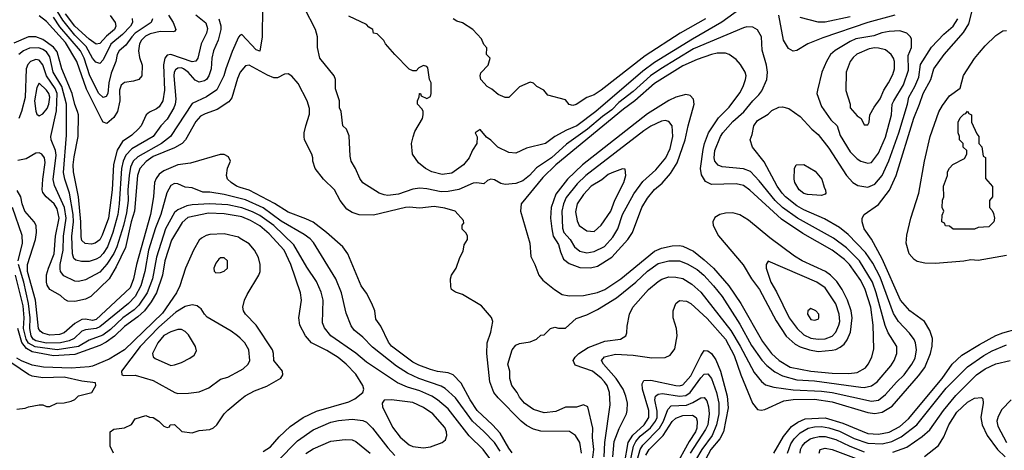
# Model space of a CAD drawing. Header units: inches. Extents: x 1793402 to 1900366, y 320852 to 470679.
# Tile 442 of 604: x 1858760 to 1864298, y 451386 to 453805. Entities that reach past the tile are written whole.
import ezdxf

# ---------------------------------------------------------------- set-up
doc = ezdxf.new("R2010")
doc.units = ezdxf.units.IN
doc.header["$MEASUREMENT"] = 0
doc.layers.add('B8455', color=7, linetype='Continuous')
doc.layers.add('B8465', color=7, linetype='Continuous')

msp = doc.modelspace()

# ---------------------------------------------------------------- linework, layer by layer
at = {"layer": 'B8455', "color": 4}
for points, elevation in [([(1859391.7, 453811.7), (1859394.9, 453790), (1859382.4, 453770), (1859338.6, 453721.4), (1859272.9, 453667.1), (1859230, 453579.3), (1859210, 453559.3), (1859187.3, 453567.3), (1859170, 453589.4), (1859133.9, 453653.9), (1859070, 453719.1), (1859002.8, 453802.8), (1858947.3, 453890)], 328), ([(1859750, 453833.4), (1859807.2, 453787.2), (1859815.1, 453755.1), (1859810.4, 453730), (1859780.3, 453670), (1859761.6, 453590), (1859750, 453572.7), (1859730, 453569.6), (1859610, 453609.6), (1859590, 453606.6), (1859575.5, 453590), (1859568.9, 453551.1), (1859574.9, 453410), (1859564.9, 453350), (1859544.9, 453315.1), (1859530, 453303.7), (1859490, 453286.6), (1859470.7, 453270), (1859442, 453210), (1859428.6, 453191.4), (1859390, 453157), (1859338.7, 453121.3), (1859307.4, 453072.6), (1859287.3, 452992.7), (1859279.6, 452850), (1859259, 452690), (1859224.5, 452595.5), (1859210, 452569.4), (1859184.7, 452550), (1859164.1, 452544.1), (1859127.6, 452547.6), (1859110, 452564), (1859105.3, 452585.3), (1859103.1, 452670), (1859089.8, 452810), (1859063.1, 452950), (1859061, 452990), (1859065.2, 453034.8), (1859088.3, 453150), (1859089.7, 453270), (1859085.4, 453290), (1859069.8, 453329.8), (1859054.2, 453390), (1858997.3, 453530), (1858970, 453624.5), (1858950.5, 453650.5), (1858890, 453693.7), (1858850, 453709.7), (1858810, 453709.7), (1858726.6, 453673.4)], 344), ([(1859269.1, 453829.1), (1859296.3, 453790), (1859300.5, 453770), (1859292.7, 453750), (1859247.5, 453712.5), (1859210, 453671.8), (1859190, 453667.3), (1859150, 453695.8), (1859070, 453768.6), (1859017.8, 453837.8)], 324), ([(1859879.3, 453810), (1859890.4, 453770.4), (1859890.4, 453750), (1859875.5, 453690), (1859850.5, 453630), (1859840.5, 453590), (1859836.4, 453530), (1859823.8, 453490), (1859810.3, 453469.7), (1859798.3, 453461.7), (1859770, 453454.5), (1859746, 453466), (1859707, 453510), (1859681.2, 453530), (1859670, 453534.7), (1859650, 453533.6), (1859636.1, 453523.9), (1859628.9, 453511.1), (1859627.2, 453490), (1859638.8, 453358.8), (1859634.9, 453330), (1859626.4, 453310), (1859590, 453246), (1859554, 453210), (1859510.6, 453150), (1859390, 453080.5), (1859355.8, 453044.2), (1859340.9, 453010), (1859332.7, 452970), (1859319.6, 452770), (1859311.3, 452710), (1859282.7, 452610), (1859252.9, 452530), (1859230, 452492), (1859210, 452471.8), (1859190, 452459.6), (1859150, 452447.3), (1859107.2, 452447.2), (1859075.1, 452455.1), (1859064.4, 452464.4), (1859055.8, 452490), (1859053.1, 452590), (1859061.8, 452670), (1859060.3, 452710), (1859040.4, 452830), (1859012.8, 452910), (1859007, 452947), (1859023.3, 453156.7), (1859022.7, 453330), (1858997.2, 453430), (1858948.5, 453510), (1858930, 453596), (1858910, 453625.6), (1858890, 453638.9), (1858868.2, 453648.2), (1858814.7, 453645.3), (1858780.7, 453630), (1858755.5, 453610)], 348), ([(1859596.4, 453830), (1859622.4, 453790), (1859638.8, 453750), (1859630, 453739), (1859622.8, 453737.2), (1859550, 453738.5), (1859493.4, 453726.6), (1859466.6, 453713.4), (1859444.4, 453690), (1859434, 453670), (1859427, 453630), (1859433, 453593), (1859448.5, 453550), (1859447.3, 453490), (1859430, 453469.4), (1859400.4, 453459.6), (1859350, 453452), (1859330, 453437.2), (1859321.3, 453410), (1859322.6, 453350), (1859310.2, 453289.8), (1859290, 453255.1), (1859250, 453222.7), (1859230, 453229), (1859222, 453242), (1859135.8, 453415.8), (1859081.1, 453570), (1859018, 453678), (1858910, 453795.1), (1858870, 453827.8)], 336), ([(1859507.3, 453810), (1859498.8, 453790), (1859410, 453729.7), (1859390.3, 453710), (1859357.1, 453662.9), (1859319.1, 453630), (1859308.4, 453610), (1859300.5, 453570), (1859274.9, 453505.1), (1859260.3, 453450), (1859254.9, 453390), (1859246.8, 453373.2), (1859230, 453369.2), (1859205.6, 453390), (1859154.7, 453490), (1859122.7, 453590), (1859101.1, 453630), (1858985.9, 453765.9), (1858950, 453818.9)], 332), ([(1860000, 453718), (1859990, 453708), (1859954.2, 453625.8), (1859918.4, 453530), (1859908.4, 453490), (1859868.8, 453411.2), (1859810, 453371.6), (1859730, 453335.1), (1859608, 453150), (1859558, 453110), (1859424.6, 453035.4), (1859398.7, 453010), (1859382.9, 452977.1), (1859374.9, 452930), (1859368.1, 452850), (1859369.1, 452790), (1859360, 452720), (1859343.9, 452650), (1859306.3, 452530), (1859290, 452492.3), (1859250, 452431.8), (1859210, 452387.3), (1859130, 452344.5), (1859090, 452335.1), (1859070, 452336), (1859007.1, 452367.1), (1858989.7, 452389.7), (1858986.5, 452406.5), (1858986.9, 452430), (1859004.8, 452510), (1859006.2, 452590), (1859021.8, 452690), (1859011.9, 452750), (1858954.7, 452874.7), (1858948.2, 452908.2), (1858964.4, 453044.4), (1858961.3, 453070), (1858937, 453130), (1858934, 453150), (1858966.3, 453293.7), (1858969.8, 453390), (1858959, 453419), (1858910.8, 453490), (1858890, 453552.7), (1858870, 453577.6), (1858850, 453581.6), (1858820.7, 453570), (1858805.5, 453554.5), (1858795.3, 453530), (1858790, 453368), (1858770.3, 453289.7), (1858754.4, 453250)], 352), ([(1860000, 453511), (1859999.1, 453510), (1859984.6, 453475.4), (1859952.7, 453367.3), (1859936.4, 453343.6), (1859870, 453300.9), (1859802.9, 453277.1), (1859776.7, 453263.3), (1859750, 453232.7), (1859692.4, 453130), (1859673, 453110), (1859630, 453085.4), (1859510, 453036), (1859471, 453009), (1859434.9, 452970), (1859421.5, 452930), (1859406, 452730), (1859387.5, 452670), (1859354.4, 452525.6), (1859303.2, 452416.8), (1859263.1, 452350), (1859159.1, 452250), (1859130, 452235.1), (1859070, 452221.3), (1859030, 452223.7), (1859013.1, 452233.1), (1858990, 452256.2), (1858930, 452289.5), (1858914.2, 452314.1), (1858909.8, 452330), (1858911.4, 452371.4), (1858921.1, 452410), (1858954.2, 452490), (1858960.9, 452590), (1858981.8, 452690), (1858970, 452742.7), (1858954.3, 452770), (1858909.5, 452810), (1858890, 452835.3), (1858886.9, 452850), (1858889.7, 452910), (1858903.9, 453003.9), (1858899.5, 453030), (1858884, 453050), (1858870, 453058), (1858850, 453056), (1858796.7, 453023.3), (1858750, 453015.1)], 356), ([(1860000, 452863.4), (1859979, 452870), (1859949, 452890), (1859928.7, 452910), (1859922, 452930), (1859928.9, 452971.1), (1859946, 453010), (1859934.6, 453034.6), (1859910, 453048), (1859887.3, 453047.3), (1859721.3, 452998.7), (1859649.2, 452990.8), (1859570, 452956.3), (1859543.4, 452936.6), (1859526.6, 452913.4), (1859517.6, 452890), (1859513.1, 452810), (1859494.9, 452710), (1859416.5, 452430), (1859400.3, 452350), (1859380.8, 452299.2), (1859190, 452121.1), (1859170, 452116), (1859130, 452122.2), (1859110, 452120.4), (1859070, 452098.9), (1859010, 452045.4), (1858983.6, 452036.4), (1858930, 452032.4), (1858890, 452044.2), (1858874.9, 452054.9), (1858865.1, 452070), (1858847.7, 452230), (1858802.8, 452390), (1858803.1, 452430), (1858847.8, 452570), (1858853.3, 452610), (1858851.6, 452650), (1858842, 452670), (1858787.8, 452730), (1858773, 452770), (1858766, 452810), (1858746.2, 452846.2)], 364), ([(1860000, 452800.3), (1859910, 452823.5), (1859830, 452835.6), (1859790, 452837), (1859730, 452861.2), (1859690, 452865.2), (1859650, 452884), (1859630, 452885.2), (1859610, 452874), (1859586.7, 452833.3), (1859553.7, 452710), (1859524.2, 452635.8), (1859484, 452510), (1859463.6, 452390), (1859440.9, 452310), (1859410, 452249.6), (1859372.4, 452210), (1859210, 452079.1), (1859190, 452069.7), (1859130, 452063), (1859110, 452055.1), (1859066.6, 452013.4), (1859038.4, 452001.6), (1858990, 451989.8), (1858910, 451988.2), (1858850, 452000.9), (1858836.3, 452010), (1858824.8, 452030), (1858816.8, 452070), (1858818.9, 452130), (1858809.8, 452210), (1858783.1, 452330), (1858752.1, 452430)], 368), ([(1858751.1, 452450), (1858774.7, 452550), (1858772.9, 452592.9), (1858719.7, 452750)], 368), ([(1860000, 452750.5), (1859930, 452764.4), (1859830, 452771.1), (1859730, 452764.7), (1859700.3, 452759.7), (1859650, 452738), (1859630, 452722.7), (1859579.5, 452630), (1859529.1, 452470.9), (1859506.3, 452350), (1859476.5, 452270), (1859430, 452201.3), (1859404.4, 452175.6), (1859340.3, 452130), (1859270, 452065.1), (1859227.3, 452032.7), (1859150, 452004), (1859090, 451969.8), (1858970, 451949.8), (1858846.5, 451966.5), (1858810, 451988.7), (1858795.7, 452010), (1858781.8, 452070), (1858784.6, 452130), (1858778.5, 452198.5), (1858736.8, 452370)], 372), ([(1860000, 452699.4), (1859910, 452714.7), (1859822.2, 452717.8), (1859706.2, 452693.8), (1859673.3, 452666.7), (1859613.9, 452566.1), (1859576.9, 452450), (1859562.7, 452370), (1859528.9, 452270), (1859500, 452220), (1859461.1, 452170), (1859424, 452136), (1859350, 452082), (1859292.3, 452027.7), (1859246.4, 451993.6), (1859210, 451974.2), (1859070, 451924.8), (1858950, 451916.8), (1858830, 451938.9), (1858797.6, 451957.6), (1858771.6, 451991.6), (1858749, 452070)], 376), ([(1860000, 452576.7), (1859990, 452582.9), (1859910, 452602.4), (1859830, 452597.6), (1859807.7, 452592.3), (1859782.5, 452577.5), (1859770, 452566), (1859737.1, 452510), (1859693, 452410), (1859660.4, 452310), (1859641.3, 452270), (1859562.8, 452157.2), (1859350, 451951.3), (1859262.4, 451897.6), (1859170, 451858.9), (1859150, 451854.7), (1859050, 451847.6), (1858893.5, 451853.5), (1858830, 451865.1), (1858770, 451887.8), (1858743.3, 451903.3)], 384), ([(1860000, 452015.2), (1859985.2, 452030), (1859950, 452056), (1859814.8, 452134.8), (1859799, 452150), (1859781.2, 452181.2), (1859770, 452189), (1859757.2, 452197.2), (1859730, 452204), (1859690, 452193.2), (1859638, 452162), (1859542.2, 452077.8), (1859436.4, 451970), (1859332, 451830), (1859334, 451810), (1859345.4, 451805.4), (1859410, 451807.3), (1859510, 451778.8), (1859632, 451710), (1859650, 451704.9), (1859710, 451706.8), (1859770, 451714.8), (1859823.2, 451736.8), (1859890, 451786), (1859930, 451796), (1860000, 451835.2)], 388), ([(1858743.1, 451616.9), (1858790, 451622), (1858808.9, 451631.1), (1858870, 451642), (1858890, 451642), (1858910, 451632), (1858930, 451632), (1858968.4, 451651.6), (1859010, 451652), (1859050, 451662), (1859070, 451672), (1859090, 451692), (1859166, 451710), (1859188, 451750), (1859186, 451766), (1859110, 451774), (1859010, 451796.2), (1858890, 451794), (1858830, 451802), (1858810, 451811.8), (1858715.8, 451875.8)], 388), ([(1859288, 451370), (1859268, 451410), (1859268.7, 451490), (1859290, 451504.7), (1859348.7, 451511.3), (1859388.4, 451531.6), (1859410, 451562), (1859470, 451582), (1859490, 451572), (1859510.9, 451570.9), (1859542, 451550), (1859570, 451522), (1859590, 451514), (1859602, 451518), (1859606, 451530), (1859630, 451531.3), (1859671.3, 451491.3), (1859730, 451484.7), (1859770, 451498), (1859830, 451502.8), (1859850, 451511.3), (1859868.7, 451530), (1859909, 451590), (1859930, 451611), (1860000, 451669.5)], 384)]:
    msp.add_lwpolyline(points, dxfattribs=dict(at, elevation=elevation))
for points, elevation in [([(1858870, 453449), (1858855.5, 453424.5), (1858843.1, 453350), (1858850, 453292), (1858855.3, 453275.3), (1858870, 453266), (1858890, 453277.3), (1858914, 453306), (1858923.1, 453330), (1858928.3, 453370), (1858924.2, 453390), (1858911.3, 453410)], 356), ([(1859910, 452468), (1859890, 452468), (1859879.6, 452460.4), (1859862, 452438), (1859852, 452410), (1859852.7, 452392.7), (1859863.6, 452383.6), (1859890, 452384.7), (1859910, 452392), (1859928, 452410), (1859928, 452450)], 388), ([(1859670, 452064), (1859650, 452064), (1859610, 452052), (1859570, 452031.6), (1859536.4, 451990), (1859507.3, 451930), (1859510.7, 451910.7), (1859521.6, 451901.6), (1859610, 451862.8), (1859630, 451866), (1859670, 451878.8), (1859717.2, 451902.8), (1859740.4, 451919.6), (1859754.6, 451945.4), (1859748.7, 451970), (1859710, 452035.3), (1859690, 452054)], 392)]:
    msp.add_lwpolyline(points, close=True, dxfattribs=dict(at, elevation=elevation))
at = {"layer": 'B8465', "color": 4}
for points, elevation in [([(1860126.1, 453873.9), (1860123.8, 453710), (1860111, 453629), (1860090, 453635.3), (1860010, 453722), (1860001, 453719), (1860000, 453718)], 352), ([(1861964.9, 451195.1), (1861988, 451390), (1861982, 451458), (1861982.9, 451510), (1861955.3, 451630), (1861930, 451642), (1861890.9, 451629.1), (1861830, 451629), (1861775.9, 451604.1), (1861710, 451597.2), (1861650, 451616), (1861599, 451650), (1861570, 451684), (1861558, 451710), (1861527.3, 451750), (1861517, 451790), (1861516, 451830), (1861505.2, 451870), (1861529.5, 451950.5), (1861550, 451976), (1861570, 451986), (1861630, 451996), (1861666, 452010), (1861690, 452032), (1861710, 452034), (1861746, 452070), (1861770, 452078), (1861790, 452072), (1861830, 452072), (1861890, 452126), (1861950, 452146.8), (1862010, 452177.3), (1862117.1, 452242.9), (1862224.5, 452330), (1862290, 452392.4), (1862350, 452436.4), (1862410.4, 452450.4), (1862470, 452450.4), (1862514.4, 452434.4), (1862570, 452401.6), (1862608, 452370), (1862661.6, 452310), (1862710.2, 452250.2), (1862810, 452094), (1862875.1, 451975.1), (1862932.9, 451892.9), (1862961.8, 451861.8), (1863006.4, 451826.4), (1863050, 451805.3), (1863130, 451782.6), (1863230, 451775.6), (1863490, 451741.3), (1863510, 451739.5), (1863550, 451748.2), (1863582.7, 451770), (1863659.3, 451860.7), (1863678, 451890), (1863692.7, 451930), (1863692.3, 451970), (1863645.3, 452045.3), (1863627, 452087), (1863577.7, 452270), (1863555.4, 452330), (1863482.4, 452450), (1863410, 452523.6), (1863337.4, 452577.4), (1863135.1, 452690), (1863050, 452749.7), (1863009.6, 452790), (1862919.5, 452899.5), (1862870, 452952.3), (1862830, 452967.3), (1862710, 452979.3), (1862687.7, 452987.7), (1862669.5, 453010), (1862665.1, 453030), (1862669.6, 453070), (1862702, 453150), (1862714.5, 453170), (1862770, 453233.4), (1862832.7, 453287.3), (1862882.7, 453350), (1862917.2, 453382.8), (1862933.4, 453406.6), (1862961.2, 453470), (1862966, 453510), (1862959.3, 453550), (1862935.1, 453635.1), (1862932.7, 453710), (1862910, 453748.7), (1862884, 453764), (1862850, 453765.2), (1862830, 453759.3), (1862550, 453641.3), (1862366, 453530), (1862306.7, 453490), (1862210, 453401.1), (1862130, 453341.1), (1862090, 453298.3), (1862038.1, 453261.9), (1861954, 453190), (1861834.8, 453105.2), (1861750, 453029.7), (1861666.3, 452973.7), (1861627.3, 452930), (1861590, 452900.9), (1861550, 452884.5), (1861490, 452879.5), (1861465.1, 452885.1), (1861430, 452905.2), (1861410, 452909), (1861390, 452902), (1861370, 452884), (1861330, 452889.3), (1861310, 452886.6), (1861230, 452852), (1861170, 452839.6), (1861130, 452837.6), (1861050, 452855.6), (1861010, 452859.5), (1860970, 452852.3), (1860890, 452825.1), (1860830, 452818), (1860810, 452820.9), (1860782, 452830), (1860689.5, 452889.5), (1860672.5, 452912.5), (1860649.1, 452969.1), (1860624, 453010), (1860618, 453038), (1860613.6, 453153.6), (1860598, 453190), (1860578, 453210), (1860568, 453290), (1860558, 453310), (1860558, 453350), (1860536.4, 453416.4), (1860535.3, 453470), (1860528, 453490), (1860448.7, 453590), (1860435.3, 453650), (1860434, 453710), (1860424, 453750), (1860362, 453870)], 352), ([(1862810, 453863.7), (1862709, 453791), (1862543.4, 453696.6), (1862330, 453565.1), (1862264.2, 453515.8), (1861999.3, 453290), (1861893, 453210), (1861835.1, 453184.9), (1861770.4, 453149.6), (1861718, 453110), (1861610, 453084), (1861550, 453055.3), (1861510, 453059), (1861449, 453090), (1861410, 453129), (1861385.2, 453145.2), (1861350, 453188), (1861322, 453170), (1861332.7, 453147.3), (1861331.3, 453110), (1861307.1, 453072.9), (1861286.8, 453030), (1861256, 452990), (1861190, 452943.7), (1861135.5, 452935.5), (1861078, 452950), (1861042, 452970), (1861002, 453002), (1860968.7, 453050), (1860964, 453110), (1860972.5, 453147.5), (1860982.5, 453177.5), (1861025.2, 453250), (1861029, 453270), (1861028.7, 453290), (1861023.1, 453303.1), (1860998, 453330), (1860998, 453350), (1861007.3, 453372.7), (1861008.4, 453391.6), (1861014, 453390), (1861018, 453378), (1861050, 453362), (1861070, 453374), (1861074, 453390), (1861073.2, 453450), (1861065.2, 453470), (1861054.8, 453534.8), (1861050, 453542), (1861030, 453549), (1861004.5, 453535.5), (1860990, 453518), (1860970, 453518), (1860950, 453528), (1860869.5, 453609.5), (1860818, 453670), (1860808.4, 453688.4), (1860770, 453726), (1860748.9, 453728.9), (1860746, 453750), (1860723.1, 453763.1), (1860710, 453778), (1860610, 453826)], 348), ([(1862096.4, 451350), (1862104.2, 451435.8), (1862130.9, 451509.1), (1862172, 451590), (1862177, 451610), (1862177.6, 451650), (1862169.6, 451690), (1862154, 451730), (1862114.7, 451790), (1862042.9, 451870), (1862032.7, 451890), (1862048, 451912), (1862110, 451927), (1862210, 451920.3), (1862314.2, 451905.8), (1862390, 451907.3), (1862418.6, 451921.4), (1862444.7, 451955.3), (1862458, 452030), (1862454.5, 452070), (1862436, 452130), (1862436, 452170), (1862449.2, 452210), (1862470, 452226.8), (1862510, 452223), (1862534, 452210), (1862625.9, 452125.9), (1862728.7, 452010), (1862778.4, 451918.4), (1862815.3, 451810), (1862880.7, 451650), (1862910, 451616), (1862930, 451611), (1862950, 451614.8), (1863056.9, 451663.1), (1863110, 451671.7), (1863230, 451672.6), (1863330, 451659), (1863530, 451598.7), (1863570, 451593.7), (1863610, 451599.5), (1863666.3, 451633.7), (1863815.9, 451804.1), (1863850, 451850.7), (1863882.4, 451930), (1863891.9, 451971.9), (1863894, 452014), (1863878.9, 452058.9), (1863849.5, 452109.5), (1863766, 452170), (1863714.5, 452230), (1863610, 452462.7), (1863550, 452573.2), (1863509.4, 452630), (1863497.2, 452670), (1863499, 452690), (1863509.4, 452710.6), (1863590, 452766.8), (1863652.7, 452847.3), (1863689.6, 452930), (1863788.6, 453251.4), (1863821.3, 453330), (1863840.5, 453390), (1863884.7, 453470), (1863900.7, 453530), (1863959.5, 453610), (1864067.3, 453732.7), (1864097.4, 453782.6), (1864121.3, 453870)], 344), ([(1862617.3, 453810), (1862474.8, 453730), (1862278, 453602), (1862030, 453409.4), (1861990, 453383.7), (1861950, 453369.2), (1861890, 453329), (1861870, 453324), (1861850, 453328.7), (1861830, 453355.3), (1861730, 453382), (1861708, 453410), (1861668, 453430), (1861650, 453448), (1861630, 453455.3), (1861571.6, 453428.4), (1861510, 453368), (1861490, 453368), (1861450, 453385.2), (1861414.9, 453414.9), (1861389.6, 453429.6), (1861354, 453470), (1861349.2, 453490), (1861353.6, 453506.4), (1861394, 453550), (1861406, 453590), (1861386, 453610), (1861387.3, 453647.3), (1861370, 453666), (1861358, 453698), (1861308, 453750), (1861250, 453788.7), (1861218, 453798), (1861198, 453810)], 344), ([(1862046.9, 451350), (1862051.1, 451430), (1862081.5, 451641.5), (1862077, 451710), (1862063.7, 451750), (1862049.4, 451770), (1862030, 451792), (1861981.2, 451830), (1861884.5, 451864.5), (1861873.2, 451890), (1861884, 451910), (1861904, 451930), (1861957.1, 451962.9), (1862050, 451999.1), (1862138, 452010), (1862168, 452030), (1862174.6, 452045.4), (1862176.4, 452083.6), (1862189, 452150), (1862209, 452190), (1862296, 452290), (1862350, 452334), (1862372.1, 452347.9), (1862410, 452360.7), (1862450, 452359.1), (1862489.3, 452350.7), (1862539.2, 452319.2), (1862590, 452274), (1862759.7, 452059.7), (1862812, 451972), (1862890, 451822.8), (1862932.3, 451772.3), (1862954.6, 451754.6), (1863000.9, 451740.9), (1863110, 451724.9), (1863270, 451719), (1863330, 451710.3), (1863550, 451661.3), (1863590, 451668.4), (1863630, 451699.1), (1863691.1, 451768.9), (1863734.5, 451810), (1863778.4, 451870), (1863796.6, 451903.4), (1863804.5, 451950), (1863798.4, 451990), (1863790, 452009), (1863764.4, 452044.4), (1863702, 452110), (1863673.9, 452153.9), (1863599.1, 452359.1), (1863557.6, 452437.6), (1863517.2, 452497.2), (1863418.8, 452598.8), (1863370, 452638.4), (1863286.7, 452686.7), (1863170, 452736.3), (1863130, 452760.5), (1863067.3, 452810), (1863047.6, 452830), (1863020.5, 452870), (1862947.7, 453007.7), (1862882, 453090), (1862868.7, 453130), (1862880.2, 453159.8), (1862889.2, 453210), (1862910, 453238.8), (1862970, 453274.8), (1862990, 453294.8), (1863030, 453314.8), (1863050, 453316), (1863086.4, 453306.4), (1863150, 453261), (1863214.8, 453190), (1863250, 453161), (1863310, 453082.8), (1863410, 452930.8), (1863446, 452890), (1863473.7, 452873.7), (1863530, 452864.9), (1863570, 452882), (1863610, 452930.8), (1863648.5, 453011.5), (1863705.1, 453170), (1863753, 453330), (1863759.7, 453370), (1863794.7, 453430), (1863817.5, 453482.5), (1863826.9, 453553.1), (1863888.1, 453651.9), (1863956.6, 453723.4), (1864009.5, 453770), (1864035.6, 453810)], 348), ([(1863681, 453830), (1863530.3, 453789.7), (1863276.7, 453703.3), (1863192, 453670), (1863130, 453633.2), (1863110, 453629.2), (1863084.1, 453644.1), (1863056, 453690), (1863029.5, 453830)], 348), ([(1863430, 453822.4), (1863290, 453792), (1863250, 453792.3), (1863150, 453817.2)], 344), ([(1864310, 452481.2), (1864150, 452453.2), (1864110, 452456), (1864070, 452449.3), (1863910, 452436), (1863850, 452437.2), (1863807.2, 452447.2), (1863790, 452457.2), (1863762.7, 452490), (1863746, 452550), (1863750, 452594), (1863772.3, 452690), (1863817, 452830), (1863849.6, 453010), (1863880.5, 453150), (1863930, 453286.8), (1863950, 453324), (1863990, 453378), (1864050, 453421), (1864068.2, 453491.8), (1864130, 453586.8), (1864158.3, 453621.7), (1864190, 453658.8), (1864250, 453716), (1864290, 453742), (1864310, 453744.7)], 336), ([(1861918.7, 451370), (1861909.6, 451429.6), (1861885.2, 451470), (1861851.5, 451491.5), (1861690, 451494), (1861650, 451505.6), (1861610, 451525.1), (1861579.5, 451550), (1861450, 451681.2), (1861427, 451710), (1861403.6, 451770), (1861387, 451930), (1861389.3, 451990), (1861409.3, 452050), (1861421.2, 452110), (1861412.9, 452132.9), (1861358, 452198), (1861250, 452262), (1861210, 452275.3), (1861189.3, 452289.3), (1861184.7, 452304.7), (1861182, 452350), (1861188.7, 452370), (1861214, 452410), (1861235.3, 452470), (1861254.6, 452505.4), (1861260.4, 452539.6), (1861278, 452570), (1861278, 452590), (1861270, 452606), (1861248.9, 452628.9), (1861248.7, 452651.3), (1861258, 452662), (1861256.4, 452676.4), (1861208.9, 452728.9), (1861150, 452746), (1861090, 452755.1), (1861010, 452746.6), (1860950, 452751.8), (1860930, 452749.5), (1860750, 452706.6), (1860669.6, 452709.6), (1860630, 452722.7), (1860600.1, 452740.1), (1860562.7, 452790), (1860529.5, 452849.5), (1860468.7, 452910), (1860422, 452970), (1860408.7, 453010), (1860408.7, 453030), (1860402, 453050), (1860362, 453130), (1860359, 453150), (1860359, 453170), (1860369, 453210), (1860390, 453274), (1860390, 453306), (1860377.2, 453350), (1860326.8, 453446.8), (1860290, 453488.7), (1860270, 453502), (1860250, 453499), (1860210, 453479.5), (1860190, 453479.6), (1860153.6, 453493.6), (1860050, 453549.4), (1860030, 453546), (1860000, 453511)], 356), ([(1861530, 451372.3), (1861510, 451398), (1861462.6, 451482.6), (1861419.6, 451530), (1861333.6, 451610), (1861293, 451670), (1861242.3, 451762.3), (1861197.2, 451810), (1861170, 451822), (1861110, 451829.6), (1861070, 451840.5), (1861004.6, 451864.6), (1860970, 451881.6), (1860851.3, 451971.3), (1860834.5, 451994.5), (1860790, 452084), (1860762.5, 452122.5), (1860758, 452170), (1860741.2, 452210), (1860709.4, 452269.4), (1860681.2, 452310), (1860605.2, 452490), (1860577.2, 452530), (1860486, 452610), (1860410, 452667.3), (1860370, 452687.3), (1860270, 452723.6), (1860192.3, 452772.2), (1860050, 452847.8), (1860000, 452863.4)], 364), ([(1861461.5, 451381.5), (1861430, 451429.4), (1861370, 451491.8), (1861305.6, 451550), (1861210, 451680.9), (1861152.3, 451732.3), (1861130, 451745.6), (1861005.2, 451790), (1860940.1, 451820.1), (1860878.6, 451858.6), (1860744.9, 451964.9), (1860690, 452021.2), (1860641.2, 452061.2), (1860624.8, 452084.8), (1860596.5, 452156.5), (1860569.4, 452270), (1860538, 452350), (1860412.9, 452552.9), (1860393.9, 452573.9), (1860359.4, 452599.4), (1860230, 452673), (1860128.9, 452748.9), (1860030, 452792.6), (1860000, 452800.3)], 368), ([(1861410, 451333.2), (1861366.6, 451390), (1861288.2, 451468.2), (1861170, 451619.5), (1861110, 451669.5), (1861077.2, 451690), (1861010, 451720.5), (1860940.8, 451740.8), (1860884.9, 451764.9), (1860710, 451880.9), (1860650, 451932), (1860509.2, 452030), (1860474.2, 452074.2), (1860462.5, 452102.5), (1860466.6, 452230), (1860455.3, 452275.3), (1860430, 452334), (1860375.3, 452415.3), (1860301.3, 452541.3), (1860190, 452648.3), (1860110, 452704.4), (1860070, 452726), (1860010, 452748.5), (1860000, 452750.5)], 372), ([(1860130, 451379.1), (1860170, 451404.9), (1860219.1, 451460.9), (1860280.1, 451519.9), (1860353.2, 451570), (1860430, 451606), (1860610, 451659.1), (1860644.8, 451675.2), (1860689.1, 451710.9), (1860695.3, 451730), (1860689.2, 451750), (1860650, 451813.2), (1860596, 451870), (1860550, 451907), (1860486.7, 451946.7), (1860401.2, 451990), (1860366.6, 452030), (1860336, 452090), (1860329.5, 452129.5), (1860345.2, 452230), (1860339.3, 452270), (1860284.7, 452430), (1860247.3, 452510), (1860163.1, 452603.1), (1860110, 452648), (1860057.6, 452677.6), (1860010, 452697.7), (1860000, 452699.4)], 376), ([(1860000, 451669.5), (1860027.5, 451692.5), (1860080.1, 451719.9), (1860150, 451746.8), (1860229.1, 451790.9), (1860239, 451810), (1860237.2, 451830), (1860189.2, 451890), (1860187, 451930), (1860180.9, 451950), (1860090, 452089), (1860029, 452150), (1860019, 452170), (1860015.3, 452190), (1860024, 452230), (1860038.6, 452261.4), (1860105.2, 452370), (1860112.7, 452390), (1860112.3, 452430), (1860102, 452470), (1860080.9, 452510), (1860050, 452546), (1860000, 452576.7)], 384), ([(1863001.6, 451370), (1863055.9, 451464.1), (1863100.9, 451519.1), (1863135.6, 451544.4), (1863177, 451563), (1863290, 451569), (1863390, 451537.8), (1863530, 451480.3), (1863590, 451476.9), (1863650, 451487.4), (1863710, 451519.5), (1863757.8, 451562.2), (1863947.8, 451790), (1864005.1, 451870), (1864059.4, 451920.6), (1864158.8, 451981.2), (1864250, 452030.4), (1864290, 452046.7), (1864370, 452068.5)], 336), ([(1860000, 451835.2), (1860015.9, 451844.1), (1860045.2, 451870), (1860054, 451890), (1860049.2, 451950), (1860025.2, 451990), (1860000, 452015.2)], 388), ([(1863077.4, 451370), (1863097.4, 451422.6), (1863115.1, 451450), (1863150, 451484.9), (1863194, 451510), (1863230, 451518.3), (1863270, 451519.6), (1863310, 451512.9), (1863370, 451494.3), (1863453.1, 451453.1), (1863530, 451425.3), (1863610, 451421.7), (1863664.4, 451435.6), (1863718, 451462), (1863805.1, 451530), (1863970, 451734.9), (1864090, 451854.9), (1864181.8, 451918.2), (1864230, 451944.4), (1864310, 451978.4)], 332), ([(1862161, 451310), (1862182.5, 451430), (1862208.6, 451471.4), (1862271.1, 451530), (1862298.5, 451570), (1862297.6, 451610), (1862262, 451730), (1862261, 451759), (1862270, 451777.3), (1862310, 451780.3), (1862450, 451750.3), (1862470, 451748.8), (1862490, 451754.4), (1862535.2, 451804.8), (1862590, 451916), (1862610, 451946.8), (1862630, 451944.9), (1862650, 451930.6), (1862674.3, 451894.3), (1862700.9, 451830), (1862739, 451690), (1862744.8, 451624.8), (1862718.7, 451490), (1862698, 451450), (1862647.6, 451390), (1862603.6, 451310)], 336), ([(1863670, 451374.9), (1863750, 451403.8), (1863836.2, 451463.8), (1863878.6, 451501.4), (1863956.2, 451610), (1864025.3, 451694.7), (1864140.9, 451810), (1864190, 451843), (1864250, 451872.7), (1864330, 451890.5)], 328), ([(1862188, 451292), (1862212.9, 451410), (1862225.4, 451434.6), (1862250, 451464.6), (1862307.2, 451512.8), (1862336.4, 451550), (1862344.2, 451570), (1862346, 451606), (1862331.6, 451670), (1862335.1, 451690), (1862350, 451701.6), (1862375.6, 451704.4), (1862470, 451690.3), (1862505.5, 451694.5), (1862531.5, 451710), (1862590, 451793.4), (1862610, 451814), (1862630, 451814.8), (1862650.4, 451790), (1862678.9, 451710), (1862691.5, 451651.5), (1862692.7, 451590), (1862679.6, 451530), (1862654.3, 451470), (1862595.6, 451390), (1862561.5, 451330)], 332), ([(1862193.1, 451186.9), (1862248.7, 451390), (1862265, 451415), (1862358.5, 451510), (1862380.9, 451550), (1862404.8, 451615.3), (1862424.8, 451635.3), (1862510, 451640.3), (1862545.5, 451654.5), (1862590, 451680.5), (1862610, 451682.8), (1862624.4, 451664.4), (1862634.6, 451630), (1862638.3, 451590), (1862630, 451529.3), (1862617.8, 451502.2), (1862531.5, 451370)], 328), ([(1863849.4, 451350.6), (1863927, 451413), (1863958.3, 451461.7), (1863985.6, 451530), (1864030, 451600.5), (1864090, 451656.3), (1864130, 451678.8), (1864170, 451682), (1864176, 451676), (1864178.8, 451650), (1864166, 451570), (1864172.4, 451530), (1864201.3, 451470), (1864258.4, 451390), (1864301.6, 451350)], 324), ([(1864335.5, 451670), (1864284.4, 451615.6), (1864263.4, 451576.6), (1864255.5, 451550), (1864260.7, 451520.7), (1864310.4, 451430)], 328), ([(1862280.6, 451359.4), (1862299.8, 451390), (1862379.7, 451470), (1862430, 451548.2), (1862450, 451566.7), (1862490, 451581.1), (1862543.4, 451583.4), (1862564, 451570), (1862570.4, 451550), (1862568.8, 451510), (1862560.9, 451490), (1862524.4, 451435.6), (1862444.9, 451290)], 324), ([(1860210, 451324.9), (1860321.5, 451438.6), (1860410, 451500.5), (1860510, 451543.8), (1860552.8, 451552.8), (1860630, 451560.5), (1860690, 451554), (1860710, 451544), (1860744, 451510), (1860830, 451400.7), (1860870, 451357.3)], 372), ([(1863149.6, 451370), (1863151.6, 451390), (1863160.7, 451410), (1863177, 451430), (1863206, 451450), (1863223.7, 451456.3), (1863256.6, 451463.4), (1863290, 451463.6), (1863350, 451447.4), (1863428.3, 451408.3), (1863510, 451376.9)], 328), ([(1860370, 451367.7), (1860410, 451393.4), (1860510, 451437.3), (1860590, 451447.3), (1860630, 451444), (1860650, 451434.8), (1860730, 451370.8)], 368), ([(1863257.2, 451370), (1863262, 451390), (1863290, 451397.1), (1863330, 451390.4), (1863510, 451323.1)], 324)]:
    msp.add_lwpolyline(points, dxfattribs=dict(at, elevation=elevation))
for points, elevation in [([(1863710, 453742.7), (1863650, 453739.6), (1863608.6, 453731.4), (1863564.4, 453715.6), (1863462.5, 453697.5), (1863430, 453683.6), (1863346.9, 453633.1), (1863320.7, 453610), (1863297.3, 453570), (1863270.8, 453510), (1863246, 453410), (1863242.8, 453390), (1863270, 453318), (1863322.8, 453242.8), (1863357.3, 453210), (1863374.6, 453154.6), (1863430, 453062.8), (1863470, 453022.8), (1863490, 453010.8), (1863530, 452998.8), (1863550, 453002.8), (1863590, 453056), (1863630, 453146), (1863663.6, 453270), (1863667.8, 453330), (1863675.6, 453350), (1863730, 453438.8), (1863758.8, 453521.2), (1863756.6, 453603.4), (1863775.1, 453650), (1863775.1, 453695.1), (1863769.3, 453709.3), (1863749.3, 453729.3)], 352), ([(1862730, 453617), (1862683.4, 453616.6), (1862650, 453609.6), (1862570, 453581.6), (1862490, 453546.6), (1862330, 453446.3), (1862219.5, 453350), (1862156.4, 453303.6), (1861775.8, 452990), (1861701.4, 452918.6), (1861581, 452770), (1861576, 452730), (1861628.2, 452550), (1861634.2, 452474.2), (1861658, 452430), (1861679.1, 452370), (1861702.3, 452342.3), (1861766.8, 452290), (1861810, 452262), (1861850, 452253.4), (1861930, 452254.9), (1862010, 452272.4), (1862050, 452290.4), (1862140.9, 452350), (1862330, 452504.4), (1862370, 452521.6), (1862430, 452534.9), (1862470, 452537.1), (1862490, 452532.7), (1862550, 452505.5), (1862610, 452457.1), (1862661.6, 452410), (1862748.5, 452310), (1862816.4, 452210), (1862938.2, 451998.2), (1862989.1, 451929.1), (1863030.6, 451890), (1863093.9, 451853.9), (1863210, 451830.3), (1863330, 451818.9), (1863422.7, 451817.3), (1863470, 451823.8), (1863516, 451850), (1863532.7, 451870), (1863552.7, 451910), (1863564.1, 451955.9), (1863559.7, 452090), (1863547.1, 452190), (1863515.4, 452290), (1863490, 452340.9), (1863427.8, 452430), (1863398.8, 452458.8), (1863329.8, 452509.8), (1863164.1, 452604.1), (1863044, 452684), (1862867.2, 452847.2), (1862830, 452874), (1862790, 452883.6), (1862650, 452879.5), (1862616.2, 452896.2), (1862593.6, 452933.6), (1862589.6, 452970), (1862604.1, 453075.9), (1862611.2, 453110), (1862634.7, 453170), (1862690, 453253.4), (1862750, 453314), (1862810, 453394.8), (1862829.5, 453430), (1862842.7, 453470), (1862845.2, 453490), (1862839.3, 453510), (1862813.8, 453553.8), (1862790, 453581.2), (1862749.6, 453609.6)], 356), ([(1863570, 453647.6), (1863538, 453642), (1863468.6, 453611.4), (1863446.9, 453593.1), (1863430.6, 453570), (1863407.7, 453510), (1863407.1, 453407.1), (1863431, 453330), (1863431.3, 453310), (1863470, 453264.7), (1863492, 453250), (1863510, 453214), (1863530, 453214), (1863538, 453230), (1863542, 453270), (1863565.4, 453314.6), (1863599.1, 453360.9), (1863620.9, 453410), (1863646.6, 453450), (1863670, 453498), (1863679.5, 453530), (1863679.5, 453570), (1863674, 453590), (1863660.9, 453610), (1863630, 453636.2), (1863590, 453645.6)], 356), ([(1862505.6, 453385.6), (1862450, 453369.4), (1862410, 453351.8), (1862290, 453275.6), (1861924.4, 452990), (1861840.3, 452910), (1861774.9, 452825.1), (1861748.8, 452750), (1861745.7, 452690), (1861751.8, 452630), (1861760.3, 452590), (1861790, 452542.8), (1861800.8, 452500.8), (1861819, 452459), (1861850, 452435.5), (1861910, 452412.4), (1861970, 452410.4), (1862010, 452421.3), (1862089.7, 452470.3), (1862179.5, 452570), (1862207, 452610), (1862258, 452750), (1862290, 452802.8), (1862330, 452850.6), (1862372.7, 452887.3), (1862419.4, 452940.6), (1862458.2, 453001.8), (1862503.5, 453130), (1862518.7, 453210), (1862552.3, 453330), (1862550, 453358), (1862530, 453379)], 364), ([(1864010, 452628), (1863990, 452646), (1863967.3, 452647.3), (1863962, 452662), (1863946, 452670), (1863947.3, 452707.3), (1863958, 452730), (1863948.7, 452750), (1863949.1, 452790.9), (1863958, 452810), (1863955.3, 452870), (1863978, 452930), (1863978, 452950), (1863989.1, 452970.9), (1864008.9, 452991.1), (1864074.6, 453025.4), (1864086, 453050), (1864086, 453070), (1864066, 453090), (1864066, 453110), (1864046, 453130), (1864046, 453150), (1864038, 453170), (1864038, 453230), (1864050, 453254), (1864070, 453274), (1864082, 453278), (1864090, 453291.3), (1864098, 453278), (1864114, 453270), (1864114, 453230), (1864143.6, 453163.6), (1864154, 453150), (1864154, 453110), (1864171.6, 453091.6), (1864178, 453038), (1864191.1, 453031.1), (1864192.7, 452912.7), (1864231.6, 452868.4), (1864231.3, 452810), (1864214, 452790), (1864214, 452750), (1864230, 452734), (1864236.9, 452716.9), (1864242, 452690), (1864238, 452670), (1864210, 452642), (1864150, 452638), (1864130, 452628.7)], 332), ([(1862390, 453239.3), (1862370, 453235.1), (1862310, 453207), (1862270, 453180.7), (1861943, 452930), (1861895.9, 452884.1), (1861833.9, 452806.1), (1861818, 452770), (1861808.8, 452730), (1861813.5, 452633.5), (1861820.4, 452610), (1861856.3, 452570), (1861880.7, 452530), (1861910, 452504.9), (1861950, 452495.5), (1861990, 452503), (1862048.1, 452531.9), (1862096.2, 452583.8), (1862123.6, 452630), (1862149.6, 452710), (1862213.6, 452826.4), (1862264.2, 452895.8), (1862337.5, 452962.5), (1862394, 453030), (1862418, 453082), (1862434, 453150), (1862429.4, 453209.4), (1862410, 453234)], 368), ([(1862150, 452968), (1862090, 452945.2), (1862070, 452935.1), (1862034.7, 452905.3), (1861974, 452870), (1861930, 452823.7), (1861894.9, 452770), (1861886.2, 452726.2), (1861896.1, 452676.1), (1861907.3, 452650), (1861950, 452618.8), (1861990, 452616), (1862029.6, 452650.4), (1862083.6, 452730), (1862107.8, 452792.2), (1862157.2, 452890), (1862168.7, 452930), (1862166, 452966)], 372), ([(1863270, 452818), (1863190, 452824), (1863170, 452829.2), (1863144, 452850), (1863119, 452890), (1863115.3, 452910), (1863118, 452970), (1863126, 452990), (1863170, 452991.3), (1863234.4, 452954.4), (1863271, 452910), (1863283.6, 452863.6), (1863292.7, 452847.3), (1863294, 452830), (1863290, 452826)], 344), ([(1862770, 452719.5), (1862730, 452718), (1862698, 452710), (1862670, 452693.2), (1862658.8, 452670), (1862660.7, 452650), (1862690, 452591), (1862828.8, 452428.8), (1862874.9, 452350), (1862920.4, 452290), (1863014.3, 452114.3), (1863070, 452028), (1863122.2, 451982.2), (1863150, 451967), (1863201, 451950), (1863250, 451942), (1863330, 451948.7), (1863350, 451952.4), (1863374.6, 451965.4), (1863396.8, 451983.2), (1863413.9, 452006.1), (1863433, 452050), (1863441.3, 452130), (1863435.8, 452170), (1863416.3, 452230), (1863386, 452290), (1863355.2, 452335.2), (1863320.7, 452370), (1863292.3, 452390), (1863161.2, 452450), (1863117.5, 452477.5), (1862978.9, 452578.9), (1862858.6, 452678.6), (1862810, 452709.4)], 364), ([(1862970, 452448), (1862958, 452430), (1862958, 452410), (1862984.9, 452330), (1863017, 452277), (1863088.2, 452130), (1863133.4, 452070), (1863170, 452035.5), (1863210, 452015.8), (1863250, 452010.4), (1863290, 452012.4), (1863330, 452028), (1863349.5, 452050), (1863367.3, 452090), (1863371.6, 452110), (1863369.6, 452150), (1863349.7, 452209.7), (1863290, 452299.3), (1863244, 452330)], 368), ([(1863210, 452182), (1863192, 452170), (1863191.3, 452150), (1863210, 452121), (1863230, 452118), (1863250, 452122), (1863255.3, 452130), (1863255.3, 452150), (1863238, 452170)], 372), ([(1860850, 451669), (1860810, 451668), (1860798, 451650), (1860801, 451630), (1860856.7, 451516.7), (1860899.9, 451459.9), (1860950, 451417.3), (1860970, 451407.7), (1861030, 451399.1), (1861070, 451404.9), (1861135.3, 451430), (1861154.5, 451445.5), (1861162.7, 451470), (1861160.9, 451490), (1861150, 451514), (1861082.7, 451590), (1861030, 451626.6), (1860970, 451654)], 376)]:
    msp.add_lwpolyline(points, close=True, dxfattribs=dict(at, elevation=elevation))

doc.saveas('drawing.dxf')
